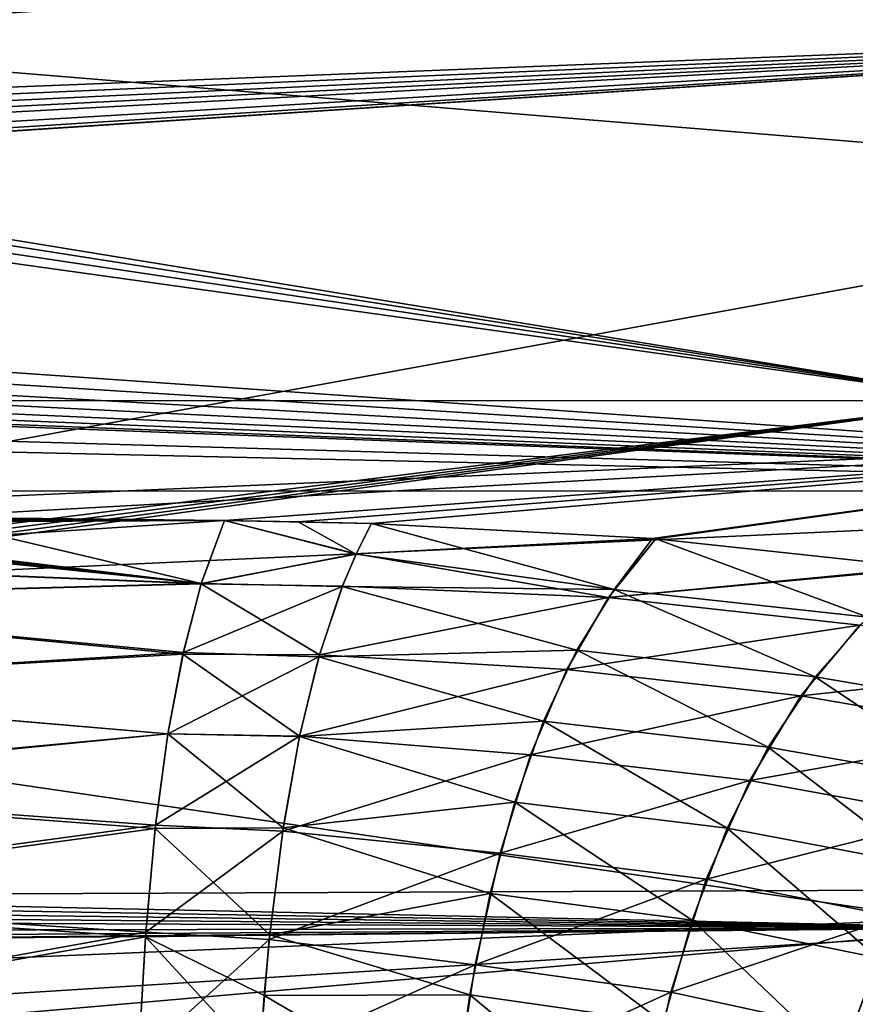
# Model space of a CAD drawing. Header units: metres. Extents: x -31 to 116, y -84 to 84.
# Tile 265 of 656: x 1.64 to 5.02, y -55.04 to -51.06. Entities that reach past the tile are written whole.
import ezdxf

# ---------------------------------------------------------------- set-up
doc = ezdxf.new("R2010")
doc.units = ezdxf.units.M
doc.layers.add('solid_80010000GA_11_1', color=7, linetype='CONTINUOUS')

msp = doc.modelspace()

# ---------------------------------------------------------------- linework, layer by layer
at = {"layer": 'solid_80010000GA_11_1'}
for points in [[(-9, -50.195419, -29.289721), (8.5, -51.056561, -27.116091), (8.5, -48.857708, -30.902758)], [(-9, -50.195419, 29.289721), (8.5, -48.857708, 30.902758), (8.5, -51.056561, 27.116091)], [(7.241869, -49.469269, 20.897524), (0, -48.939659, 22.633871), (0, -51.137093, 18.473835)], [(0, -51.137093, -18.473835), (0, -48.939659, -22.633871), (7.241869, -50.642635, -18.620749)], [(7.241869, -50.642635, 18.620749), (7.241869, -49.469269, 20.897524), (0, -51.137093, 18.473835)], [(-9.293623, -50.165165, -33.821663), (5.595928, -50.161377, -33.960369), (5.595928, -52.598217, -30.048264)], [(-9.134394, -50.281097, -33.649445), (-9.293623, -50.165165, -33.821663), (5.595928, -52.598217, -30.048264)], [(-9, -50.558559, 33.231449), (5.595928, -52.598217, 30.048264), (5.595928, -50.161377, 33.960369)], [(-9, -50.195419, -29.289721), (-9, -51.746861, -26.452419), (8.5, -51.056561, -27.116091)], [(-9, -51.746861, 26.452419), (-9, -50.195419, 29.289721), (8.5, -51.056561, 27.116091)], [(-9.034192, -50.41539, -33.448158), (-9.134394, -50.281097, -33.649445), (5.595928, -52.598217, -30.048264)], [(-9, -50.558559, -33.231449), (-9.034192, -50.41539, -33.448158), (5.595928, -52.598217, -30.048264)], [(-9, -52.595032, -29.904074), (-9, -50.558559, -33.231449), (5.595928, -52.598217, -30.048264)], [(-9, -50.558559, 33.231449), (-9, -52.595032, 29.904074), (5.595928, -52.598217, 30.048264)], [(7.241869, -51.73233, 16.302761), (7.241869, -50.642635, 18.620749), (0, -51.137093, 18.473835)], [(0, -51.137093, -18.473835), (7.241869, -50.642635, -18.620749), (7.241869, -51.73233, -16.302761)], [(-10, -52.265396, -25.452419), (8.5, -52.962563, -23.173712), (8.5, -51.056561, -27.116091)], [(-9.758756, -52.246174, -25.481955), (-10, -52.265396, -25.452419), (8.5, -51.056561, -27.116091)], [(-9.522183, -52.196705, -25.573959), (-9.758756, -52.246174, -25.481955), (8.5, -51.056561, -27.116091)], [(-9.311934, -52.117508, -25.72677), (-9.522183, -52.196705, -25.573959), (8.5, -51.056561, -27.116091)], [(-9.145483, -52.011948, -25.932997), (-9.311934, -52.117508, -25.72677), (8.5, -51.056561, -27.116091)], [(-9.083532, -51.951035, -26.052313), (-9.145483, -52.011948, -25.932997), (8.5, -51.056561, -27.116091)], [(-9.037854, -51.886005, -26.179884), (-9.083532, -51.951035, -26.052313), (8.5, -51.056561, -27.116091)], [(-9.009638, -51.81773, -26.313919), (-9.037854, -51.886005, -26.179884), (8.5, -51.056561, -27.116091)], [(-9, -51.746861, -26.452419), (-9.009638, -51.81773, -26.313919), (8.5, -51.056561, -27.116091)], [(-9, -51.746861, 26.452419), (8.5, -51.056561, 27.116091), (8.5, -52.962563, 23.173712)], [(7.241869, -51.73233, 16.302761), (0, -51.137093, 18.473835), (0, -53.053062, 14.176897)], [(0, -53.053062, -14.176897), (0, -51.137093, -18.473835), (7.241869, -51.73233, -16.302761)], [(7.241869, -52.736912, 13.946637), (7.241869, -51.73233, 16.302761), (0, -53.053062, 14.176897)], [(0, -53.053062, -14.176897), (7.241869, -51.73233, -16.302761), (7.241869, -52.736912, -13.946637)], [(-9.028206, -51.867252, 26.216587), (-9, -51.746861, 26.452419), (8.5, -52.962563, 23.173712)], [(-9.108576, -51.978146, 25.99925), (-9.028206, -51.867252, 26.216587), (8.5, -52.962563, 23.173712)], [(-9.234344, -52.075275, 25.80917), (-9.108576, -51.978146, 25.99925), (8.5, -52.962563, 23.173712)], [(-9.396886, -52.154606, 25.654764), (-9.234344, -52.075275, 25.80917), (8.5, -52.962563, 23.173712)], [(-9.586426, -52.213577, 25.54195), (-9.396886, -52.154606, 25.654764), (8.5, -52.962563, 23.173712)], [(-9.791911, -52.250561, 25.47431), (-9.586426, -52.213577, 25.54195), (8.5, -52.962563, 23.173712)], [(-10, -52.265396, 25.452419), (-9.791911, -52.250561, 25.47431), (8.5, -52.962563, 23.173712)], [(-10, -52.265396, -25.452419), (-29.5, -52.963669, -24.779776), (8.5, -52.962563, -23.173712)], [(-13.289739, -52.329258, 25.452419), (-10, -52.265396, 25.452419), (8.5, -52.962563, 23.173712)], [(-16.57935, -52.393105, 25.452419), (-13.289739, -52.329258, 25.452419), (8.5, -52.962563, 23.173712)], [(-16.57935, -52.393105, 25.452419), (8.5, -52.962563, 23.173712), (-29.5, -52.963669, 24.779776)], [(-9.085023, -54.607105, 26.048914), (5.595928, -54.73056, 25.962206), (5.595928, -52.598217, 30.048264)], [(-9.038411, -54.54546, 26.177925), (-9.085023, -54.607105, 26.048914), (5.595928, -52.598217, 30.048264)], [(-9.009707, -54.480259, 26.313419), (-9.038411, -54.54546, 26.177925), (5.595928, -52.598217, 30.048264)], [(-9, -54.412926, 26.452419), (-9.009707, -54.480259, 26.313419), (5.595928, -52.598217, 30.048264)], [(-9, -52.595032, -29.904074), (5.595928, -52.598217, -30.048264), (5.595928, -54.73056, -25.962206)], [(-9, -54.412926, -26.452419), (-9, -52.595032, -29.904074), (5.595928, -54.73056, -25.962206)], [(-9, -52.595032, 29.904074), (-9, -54.412926, 26.452419), (5.595928, -52.598217, 30.048264)], [(7.241869, -52.736912, 13.946637), (0, -53.053062, 14.176897), (1.2334, -53.068161, 13.967386)], [(1.2334, -53.068161, -13.967386), (0, -53.053062, -14.176897), (7.241869, -52.736912, -13.946637)], [(7.241869, -52.736912, 13.946637), (1.2334, -53.068161, 13.967386), (2.46508, -53.082714, 13.757955)], [(2.46508, -53.082714, -13.757955), (1.2334, -53.068161, -13.967386), (7.241869, -52.736912, -13.946637)], [(2.763649, -53.087326, 13.704242), (7.241869, -52.736912, 13.946637), (2.46508, -53.082714, 13.757955)], [(2.763649, -53.087326, -13.704242), (2.46508, -53.082714, -13.757955), (7.241869, -52.736912, -13.946637)], [(2.763649, -53.087326, 13.704242), (3.061025, -53.094254, 13.64478), (7.241869, -52.736912, 13.946637)], [(3.061025, -53.094254, -13.64478), (2.763649, -53.087326, -13.704242), (7.241869, -52.736912, -13.946637)], [(3.061025, -53.094254, 13.64478), (4.198446, -53.154942, 13.329346), (7.241869, -52.736912, 13.946637)], [(4.198479, -53.154942, -13.329334), (3.061025, -53.094254, -13.64478), (7.241869, -52.736912, -13.946637)], [(4.198446, -53.154942, 13.329346), (4.211772, -53.15601, 13.324711), (7.241869, -52.736912, 13.946637)], [(4.211772, -53.15601, -13.324711), (4.198479, -53.154942, -13.329334), (7.241869, -52.736912, -13.946637)], [(4.211772, -53.15601, 13.324711), (5.287446, -53.271885, 12.871508), (7.241869, -52.736912, 13.946637)], [(5.287488, -53.271889, -12.871487), (4.211772, -53.15601, -13.324711), (7.241869, -52.736912, -13.946637)], [(-29.5, -54.718796, -20.616512), (8.5, -54.564713, -19.098324), (8.5, -52.962563, -23.173712)], [(-29.5, -52.963669, -24.779776), (-29.5, -54.718796, -20.616512), (8.5, -52.962563, -23.173712)], [(-29.5, -54.718796, 20.616512), (8.5, -52.962563, 23.173712), (8.5, -54.564713, 19.098324)], [(-29.5, -54.718796, 20.616512), (-29.5, -52.963669, 24.779776), (8.5, -52.962563, 23.173712)], [(2.371649, -53.336853, -13.24838), (0, -53.053062, -14.176897), (1.2334, -53.068161, -13.967386)], [(0.000056, -53.056122, -14.169382), (0, -53.053062, -14.176897), (2.371649, -53.336853, -13.24838)], [(2.46508, -53.082714, 13.757955), (0.000056, -53.056122, 14.169382), (0.000003, -53.059139, 14.161852)], [(2.46508, -53.082714, 13.757955), (0.000003, -53.059139, 14.161852), (0.000746, -53.075687, 14.122128)], [(0.000056, -53.056122, 14.169382), (2.46508, -53.082714, 13.757955), (1.2334, -53.068161, 13.967386)], [(0.000226, -53.059155, -14.161865), (0.000056, -53.056122, -14.169382), (2.371649, -53.336853, -13.24838)], [(0.000733, -53.075649, -14.12221), (0.000226, -53.059155, -14.161865), (2.371649, -53.336853, -13.24838)], [(0, -53.092644, -14.082686), (0.000733, -53.075649, -14.12221), (2.371649, -53.336853, -13.24838)], [(2.46508, -53.082714, 13.757955), (0.000746, -53.075687, 14.122128), (0, -53.092644, 14.082686)], [(2.46508, -53.082714, 13.757955), (0, -53.092644, 14.082686), (0, -53.242191, 13.775895)], [(2.371226, -53.338211, 13.246093), (2.46508, -53.082714, 13.757955), (0, -53.242191, 13.775895)], [(0, -53.241138, -13.777653), (0, -53.092644, -14.082686), (2.371649, -53.336853, -13.24838)], [(1.2334, -53.068161, -13.967386), (2.46508, -53.082714, -13.757955), (2.371649, -53.336853, -13.24838)], [(2.998426, -53.217129, 13.374946), (2.46508, -53.082714, 13.757955), (2.371226, -53.338211, 13.246093)], [(2.371649, -53.336853, -13.24838), (2.46508, -53.082714, -13.757955), (2.997884, -53.218269, -13.372619)], [(2.763649, -53.087326, 13.704242), (2.46508, -53.082714, 13.757955), (3.061025, -53.094254, 13.64478)], [(2.998426, -53.217129, 13.374946), (3.061025, -53.094254, 13.64478), (2.46508, -53.082714, 13.757955)], [(2.997884, -53.218269, -13.372619), (2.46508, -53.082714, -13.757955), (2.763649, -53.087326, -13.704242)], [(2.997884, -53.218269, -13.372619), (2.763649, -53.087326, -13.704242), (3.061025, -53.094254, -13.64478)], [(2.997884, -53.218269, -13.372619), (3.061025, -53.094254, -13.64478), (4.043091, -53.361359, -12.907951)], [(2.998426, -53.217129, 13.374946), (4.198446, -53.154942, 13.329346), (3.061025, -53.094254, 13.64478)], [(4.043091, -53.361359, -12.907951), (3.061025, -53.094254, -13.64478), (4.198479, -53.154942, -13.329334)], [(2.998426, -53.217129, 13.374946), (4.211772, -53.15601, 13.324711), (4.198446, -53.154942, 13.329346)], [(2.998426, -53.217129, 13.374946), (4.020359, -53.394009, 12.853089), (4.211772, -53.15601, 13.324711)], [(4.020359, -53.394009, 12.853089), (5.287446, -53.271885, 12.871508), (4.211772, -53.15601, 13.324711)], [(4.043091, -53.361359, -12.907951), (4.198479, -53.154942, -13.329334), (4.211772, -53.15601, -13.324711)], [(4.043091, -53.361359, -12.907951), (4.211772, -53.15601, -13.324711), (5.069587, -53.473457, -12.463309)], [(5.069587, -53.473457, -12.463309), (4.211772, -53.15601, -13.324711), (5.287488, -53.271889, -12.871487)], [(2.998426, -53.217129, 13.374946), (2.371226, -53.338211, 13.246093), (2.942845, -53.347755, 13.13837)], [(2.371649, -53.336853, -13.24838), (2.997884, -53.218269, -13.372619), (2.942326, -53.349068, -13.136172)], [(2.942326, -53.349068, -13.136172), (2.997884, -53.218269, -13.372619), (4.043091, -53.361359, -12.907951)], [(2.998426, -53.217129, 13.374946), (2.942845, -53.347755, 13.13837), (4.020359, -53.394009, 12.853089)], [(0, -53.400921, -13.509774), (0, -53.241138, -13.777653), (2.371649, -53.336853, -13.24838)], [(2.371226, -53.338211, 13.246093), (0, -53.242191, 13.775895), (0, -53.402012, 13.50807)], [(4.020359, -53.394009, 12.853089), (5.306515, -53.274487, 12.861979), (5.287446, -53.271885, 12.871508)], [(5.037598, -53.505291, 12.410935), (5.306515, -53.274487, 12.861979), (4.020359, -53.394009, 12.853089)], [(0, -53.400921, -13.509774), (2.371649, -53.336853, -13.24838), (2.298858, -53.615669, -12.857834)], [(2.29716, -53.623329, 12.848816), (2.371226, -53.338211, 13.246093), (0, -53.402012, 13.50807)], [(2.849813, -53.626167, 12.750727), (2.371226, -53.338211, 13.246093), (2.29716, -53.623329, 12.848816)], [(2.298858, -53.615669, -12.857834), (2.371649, -53.336853, -13.24838), (2.942326, -53.349068, -13.136172)], [(2.942845, -53.347755, 13.13837), (2.371226, -53.338211, 13.246093), (2.849813, -53.626167, 12.750727)], [(2.298858, -53.615669, -12.857834), (2.942326, -53.349068, -13.136172), (2.847636, -53.633801, -12.74181)], [(2.847636, -53.633801, -12.74181), (2.942326, -53.349068, -13.136172), (3.89136, -53.607395, -12.548507)], [(2.942845, -53.347755, 13.13837), (2.849813, -53.626167, 12.750727), (4.020359, -53.394009, 12.853089)], [(2.942326, -53.349068, -13.136172), (4.043091, -53.361359, -12.907951), (3.89136, -53.607395, -12.548507)], [(3.89136, -53.607395, -12.548507), (4.043091, -53.361359, -12.907951), (4.85568, -53.714497, -12.121058)], [(4.043091, -53.361359, -12.907951), (5.069587, -53.473457, -12.463309), (4.85568, -53.714497, -12.121058)], [(0, -53.755768, -13.07252), (0, -53.400921, -13.509774), (2.298858, -53.615669, -12.857834)], [(2.29716, -53.623329, 12.848816), (0, -53.402012, 13.50807), (0, -53.753716, 13.074571)], [(2.849813, -53.626167, 12.750727), (3.851179, -53.685211, 12.456347), (4.020359, -53.394009, 12.853089)], [(5.037598, -53.505291, 12.410935), (4.020359, -53.394009, 12.853089), (3.851179, -53.685211, 12.456347)], [(4.85568, -53.714497, -12.121058), (5.069587, -53.473457, -12.463309), (5.744785, -53.865791, -11.571282)], [(4.798891, -53.791267, 12.033772), (5.037598, -53.505291, 12.410935), (3.851179, -53.685211, 12.456347)], [(5.978158, -53.663162, 11.842363), (5.037598, -53.505291, 12.410935), (4.798891, -53.791267, 12.033772)], [(0, -53.755768, -13.07252), (2.298858, -53.615669, -12.857834), (2.236683, -53.94474, -12.531512)], [(2.236683, -53.94474, -12.531512), (2.298858, -53.615669, -12.857834), (2.847636, -53.633801, -12.74181)], [(2.847636, -53.633801, -12.74181), (3.89136, -53.607395, -12.548507), (3.756939, -53.894371, -12.246511)], [(3.756939, -53.894371, -12.246511), (3.89136, -53.607395, -12.548507), (4.665489, -53.998734, -11.836199)], [(3.89136, -53.607395, -12.548507), (4.85568, -53.714497, -12.121058), (4.665489, -53.998734, -11.836199)], [(2.236605, -53.945248, 12.531111), (2.29716, -53.623329, 12.848816), (0, -53.753716, 13.074571)], [(2.769222, -53.955105, 12.427174), (2.29716, -53.623329, 12.848816), (2.236605, -53.945248, 12.531111)], [(2.236683, -53.94474, -12.531512), (2.847636, -53.633801, -12.74181), (2.769129, -53.955574, -12.426814)], [(2.849813, -53.626167, 12.750727), (2.29716, -53.623329, 12.848816), (2.769222, -53.955105, 12.427174)], [(2.769129, -53.955574, -12.426814), (2.847636, -53.633801, -12.74181), (3.756939, -53.894371, -12.246511)], [(2.849813, -53.626167, 12.750727), (2.769222, -53.955105, 12.427174), (3.851179, -53.685211, 12.456347)], [(2.769222, -53.955105, 12.427174), (3.704661, -54.029938, 12.134709), (3.851179, -53.685211, 12.456347)], [(4.798891, -53.791267, 12.033772), (3.851179, -53.685211, 12.456347), (3.704661, -54.029938, 12.134709)], [(5.671995, -53.941181, 11.490342), (5.978158, -53.663162, 11.842363), (4.798891, -53.791267, 12.033772)], [(4.665489, -53.998734, -11.836199), (4.85568, -53.714497, -12.121058), (5.50121, -54.146893, -11.308895)], [(4.85568, -53.714497, -12.121058), (5.744785, -53.865791, -11.571282), (5.50121, -54.146893, -11.308895)], [(2.236605, -53.945248, 12.531111), (0, -53.753716, 13.074571), (0, -54.154812, 12.7441)], [(0, -54.163193, -12.738557), (0, -53.755768, -13.07252), (2.236683, -53.94474, -12.531512)], [(4.591375, -54.133972, 11.731884), (4.798891, -53.791267, 12.033772), (3.704661, -54.029938, 12.134709)], [(5.671995, -53.941181, 11.490342), (4.798891, -53.791267, 12.033772), (4.591375, -54.133972, 11.731884)], [(2.769129, -53.955574, -12.426814), (3.756939, -53.894371, -12.246511), (3.639958, -54.222412, -12.002136)], [(3.639958, -54.222412, -12.002136), (3.756939, -53.894371, -12.246511), (4.499536, -54.326843, -11.609483)], [(3.756939, -53.894371, -12.246511), (4.665489, -53.998734, -11.836199), (4.499536, -54.326843, -11.609483)], [(0, -54.163193, -12.738557), (2.236683, -53.94474, -12.531512), (2.185163, -54.328926, -12.270016)], [(2.186764, -54.314693, 12.27796), (2.236605, -53.945248, 12.531111), (0, -54.154812, 12.7441)], [(2.185163, -54.328926, -12.270016), (2.236683, -53.94474, -12.531512), (2.703223, -54.325115, -12.176251)], [(2.769222, -53.955105, 12.427174), (2.236605, -53.945248, 12.531111), (2.186764, -54.314693, 12.27796)], [(2.769222, -53.955105, 12.427174), (2.186764, -54.314693, 12.27796), (2.701057, -54.339462, 12.168327)], [(2.236683, -53.94474, -12.531512), (2.769129, -53.955574, -12.426814), (2.703223, -54.325115, -12.176251)], [(2.769222, -53.955105, 12.427174), (2.701057, -54.339462, 12.168327), (3.704661, -54.029938, 12.134709)], [(2.703223, -54.325115, -12.176251), (2.769129, -53.955574, -12.426814), (3.639958, -54.222412, -12.002136)], [(5.406506, -54.282143, 11.214455), (5.671995, -53.941181, 11.490342), (4.591375, -54.133972, 11.731884)], [(4.499536, -54.326843, -11.609483), (4.665489, -53.998734, -11.836199), (5.289391, -54.476109, -11.105422)], [(4.665489, -53.998734, -11.836199), (5.50121, -54.146893, -11.308895), (5.289391, -54.476109, -11.105422)], [(2.701057, -54.339462, 12.168327), (3.580956, -54.428326, 11.88838), (3.704661, -54.029938, 12.134709)], [(4.591375, -54.133972, 11.731884), (3.704661, -54.029938, 12.134709), (3.580956, -54.428326, 11.88838)], [(4.415636, -54.533985, 11.506069), (4.591375, -54.133972, 11.731884), (3.580956, -54.428326, 11.88838)], [(5.406506, -54.282143, 11.214455), (4.591375, -54.133972, 11.731884), (4.415636, -54.533985, 11.506069)], [(2.186764, -54.314693, 12.27796), (0, -54.154812, 12.7441), (0, -54.611687, 12.503977)], [(0, -54.625626, -12.498383), (0, -54.163193, -12.738557), (2.185163, -54.328926, -12.270016)], [(2.703223, -54.325115, -12.176251), (3.639958, -54.222412, -12.002136), (3.540453, -54.591534, -11.815427)], [(3.540453, -54.591534, -11.815427), (3.639958, -54.222412, -12.002136), (4.357919, -54.698597, -11.440947)], [(3.639958, -54.222412, -12.002136), (4.499536, -54.326843, -11.609483), (4.357919, -54.698597, -11.440947)], [(5.182652, -54.685345, 11.015496), (5.406506, -54.282143, 11.214455), (4.415636, -54.533985, 11.506069)], [(2.146748, -54.747135, 12.085566), (2.186764, -54.314693, 12.27796), (0, -54.611687, 12.503977)], [(0, -54.625626, -12.498383), (2.185163, -54.328926, -12.270016), (2.145312, -54.766537, -12.078968)], [(2.145312, -54.766537, -12.078968), (2.185163, -54.328926, -12.270016), (2.648627, -54.757973, -11.986376)], [(2.701057, -54.339462, 12.168327), (2.186764, -54.314693, 12.27796), (2.146748, -54.747135, 12.085566)], [(2.185163, -54.328926, -12.270016), (2.703223, -54.325115, -12.176251), (2.648627, -54.757973, -11.986376)], [(2.648627, -54.757973, -11.986376), (2.703223, -54.325115, -12.176251), (3.540453, -54.591534, -11.815427)], [(4.357919, -54.698597, -11.440947), (4.499536, -54.326843, -11.609483), (5.109376, -54.852028, -10.960485)], [(4.499536, -54.326843, -11.609483), (5.289391, -54.476109, -11.105422), (5.109376, -54.852028, -10.960485)], [(2.701057, -54.339462, 12.168327), (2.146748, -54.747135, 12.085566), (2.6466, -54.777561, 11.979815)], [(2.701057, -54.339462, 12.168327), (2.6466, -54.777561, 11.979815), (3.580956, -54.428326, 11.88838)], [(-9.009707, -54.480259, -26.313421), (-9, -54.412926, -26.452419), (5.595928, -54.73056, -25.962206)], [(2.6466, -54.777561, 11.979815), (3.480052, -54.880322, 11.71733), (3.580956, -54.428326, 11.88838)], [(4.415636, -54.533985, 11.506069), (3.580956, -54.428326, 11.88838), (3.480052, -54.880322, 11.71733)], [(-9.038411, -54.54546, -26.177927), (-9.009707, -54.480259, -26.313421), (5.595928, -54.73056, -25.962206)], [(-29.5, -56.147243, -16.330162), (-14.860252, -56.027794, -15.818932), (8.5, -54.564713, -19.098324)], [(-29.5, -54.718796, -20.616512), (-29.5, -56.147243, -16.330162), (8.5, -54.564713, -19.098324)], [(-29.5, -56.147243, 16.330162), (-29.5, -54.718796, 20.616512), (8.5, -54.564713, 19.098324)], [(-14.860252, -56.027794, 15.818932), (-29.5, -56.147243, 16.330162), (8.5, -54.564713, 19.098324)], [(-14.860252, -56.027794, -15.818932), (-0.185905, -55.904568, -15.306492), (8.5, -54.564713, -19.098324)], [(-0.185905, -55.904568, 15.306492), (-14.860252, -56.027794, 15.818932), (8.5, -54.564713, 19.098324)], [(-9.085022, -54.607105, -26.048916), (-9.038411, -54.54546, -26.177927), (5.595928, -54.73056, -25.962206)], [(-0.185905, -55.904568, -15.306492), (1.159179, -55.921032, -15.157715), (8.5, -54.564713, -19.098324)], [(-0.185905, -55.904568, 15.306492), (8.5, -54.564713, 19.098324), (8.5, -55.853783, 14.913409)], [(1.159179, -55.921032, -15.157715), (8.5, -55.853783, -14.913409), (8.5, -54.564713, -19.098324)], [(4.271547, -54.990505, 11.355949), (4.415636, -54.533985, 11.506069), (3.480052, -54.880322, 11.71733)], [(5.182652, -54.685345, 11.015496), (4.415636, -54.533985, 11.506069), (4.271547, -54.990505, 11.355949)], [(-9.085023, -54.607105, 26.048914), (-9.147956, -54.664082, 25.928951), (5.595928, -54.73056, 25.962206)], [(-9.147953, -54.664078, -25.928955), (-9.085022, -54.607105, -26.048916), (5.595928, -54.73056, -25.962206)], [(2.146748, -54.747135, 12.085566), (0, -54.611687, 12.503977), (0, -55.131687, 12.351058)], [(2.648627, -54.757973, -11.986376), (3.540453, -54.591534, -11.815427), (3.458377, -55.001659, -11.686312)], [(3.458377, -55.001659, -11.686312), (3.540453, -54.591534, -11.815427), (4.240409, -55.113346, -11.330151)], [(3.540453, -54.591534, -11.815427), (4.357919, -54.698597, -11.440947), (4.240409, -55.113346, -11.330151)], [(0, -55.144608, -12.348608), (0, -54.625626, -12.498383), (2.145312, -54.766537, -12.078968)], [(-9.147956, -54.664082, 25.928951), (-9.314876, -54.760586, 25.723993), (5.595928, -54.73056, 25.962206)], [(-9.314869, -54.760582, -25.724001), (-9.147953, -54.664078, -25.928955), (5.595928, -56.546066, -21.725851)], [(-9.147953, -54.664078, -25.928955), (5.595928, -54.73056, -25.962206), (5.595928, -56.546066, -21.725851)], [(4.999975, -55.14817, 10.892198), (5.182652, -54.685345, 11.015496), (4.271547, -54.990505, 11.355949)], [(4.999975, -55.14817, 10.892198), (5.686478, -55.266136, 10.355315), (5.182652, -54.685345, 11.015496)], [(-11.857142, -56.249901, 22.275513), (5.595928, -56.546066, 21.725851), (5.595928, -54.73056, 25.962206)], [(-10, -54.886509, 25.452419), (-11.857142, -56.249901, 22.275513), (5.595928, -54.73056, 25.962206)], [(-9.75543, -54.872681, 25.482788), (-10, -54.886509, 25.452419), (5.595928, -54.73056, 25.962206)], [(-9.522567, -54.830631, 25.573751), (-9.75543, -54.872681, 25.482788), (5.595928, -54.73056, 25.962206)], [(-9.314876, -54.760586, 25.723993), (-9.522567, -54.830631, 25.573751), (5.595928, -54.73056, 25.962206)], [(4.240409, -55.113346, -11.330151), (4.357919, -54.698597, -11.440947), (4.960615, -55.272984, -10.873002)], [(4.357919, -54.698597, -11.440947), (5.109376, -54.852028, -10.960485), (4.960615, -55.272984, -10.873002)], [(-9.522565, -54.830631, -25.573753), (-9.314869, -54.760582, -25.724001), (5.595928, -56.546066, -21.725851)], [(2.117598, -55.256069, 11.960901), (2.146748, -54.747135, 12.085566), (0, -55.131687, 12.351058)], [(0, -55.144608, -12.348608), (2.145312, -54.766537, -12.078968), (2.11754, -55.257259, -11.960667)], [(2.11754, -55.257259, -11.960667), (2.145312, -54.766537, -12.078968), (2.606455, -55.267792, -11.864201)], [(2.6466, -54.777561, 11.979815), (2.146748, -54.747135, 12.085566), (2.117598, -55.256069, 11.960901)], [(2.145312, -54.766537, -12.078968), (2.648627, -54.757973, -11.986376), (2.625682, -55.004654, -11.915617)], [(2.145312, -54.766537, -12.078968), (2.625682, -55.004654, -11.915617), (2.606455, -55.267792, -11.864201)], [(2.625682, -55.004654, -11.915617), (2.648627, -54.757973, -11.986376), (3.458377, -55.001659, -11.686312)], [(2.6466, -54.777561, 11.979815), (2.117598, -55.256069, 11.960901), (2.60636, -55.269058, 11.863942)], [(2.6466, -54.777561, 11.979815), (2.60636, -55.269058, 11.863942), (3.480052, -54.880322, 11.71733)], [(-9.755419, -54.872681, -25.482792), (-9.522565, -54.830631, -25.573753), (5.595928, -56.546066, -21.725851)], [(4.960615, -55.272984, -10.873002), (5.109376, -54.852028, -10.960485), (5.65452, -55.345757, -10.344735)], [(-11.857142, -54.885555, -25.452419), (-10, -54.886509, -25.452419), (5.595928, -56.546066, -21.725851)], [(-11.857142, -56.249901, -22.275513), (-11.857142, -54.885555, -25.452419), (5.595928, -56.546066, -21.725851)], [(-10, -54.886509, -25.452419), (-9.755419, -54.872681, -25.482792), (5.595928, -56.546066, -21.725851)], [(2.60636, -55.269058, 11.863942), (3.401796, -55.385746, 11.621341), (3.480052, -54.880322, 11.71733)], [(4.271547, -54.990505, 11.355949), (3.480052, -54.880322, 11.71733), (3.401796, -55.385746, 11.621341)], [(2.606455, -55.267792, -11.864201), (2.625682, -55.004654, -11.915617), (3.393599, -55.452644, -11.614609)], [(2.625682, -55.004654, -11.915617), (3.458377, -55.001659, -11.686312), (3.393599, -55.452644, -11.614609)], [(3.393599, -55.452644, -11.614609), (3.458377, -55.001659, -11.686312), (4.146492, -55.570602, -11.276407)], [(4.158478, -55.502716, 11.280615), (4.271547, -54.990505, 11.355949), (3.401796, -55.385746, 11.621341)], [(3.458377, -55.001659, -11.686312), (4.240409, -55.113346, -11.330151), (4.146492, -55.570602, -11.276407)], [(4.999975, -55.14817, 10.892198), (4.271547, -54.990505, 11.355949), (4.158478, -55.502716, 11.280615)]]:
    msp.add_3dface(points, dxfattribs=at)

doc.saveas('drawing.dxf')
